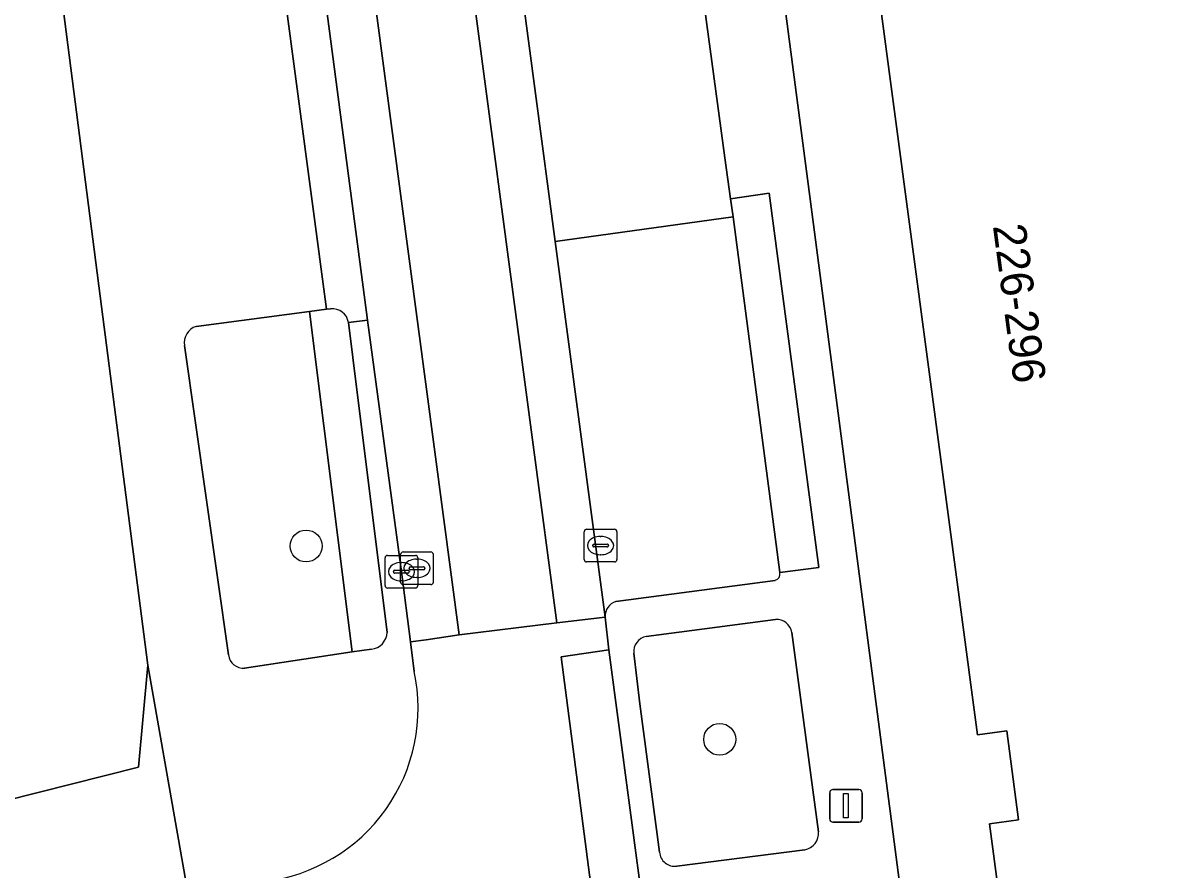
# Model space of a CAD drawing. Extents: x 160554 to 161248, y 385329 to 386506.
# Drawn here: x 161110.02 to 161145.43, y 385635.43 to 385661.35 of the extents above; entities that cross this region are included whole.
import ezdxf

# ---------------------------------------------------------------- set-up
doc = ezdxf.new("R2010")
doc.units = 0
for name, color, linetype in [('IMGEO_Boom', 7, 'Continuous'), ('IMGEO_Erf', 7, 'Continuous'), ('IMGEO_Groenvoorziening', 7, 'Continuous'), ('IMGEO_Kolk', 7, 'Continuous'), ('IMGEO_Lichtmast', 7, 'Continuous'), ('IMGEO_Pand', 7, 'Continuous'), ('IMGEO_Pand_nummerreeks', 7, 'Continuous'), ('IMGEO_Parkeervlak_open', 7, 'Continuous'), ('IMGEO_Rijbaan_lokaal_gesloten', 7, 'Continuous'), ('IMGEO_Rijbaan_lokaal_open', 7, 'Continuous'), ('IMGEO_Voetpad_open', 7, 'Continuous')]:
    doc.layers.add(name, color=color, linetype=linetype)

msp = doc.modelspace()

# ---------------------------------------------------------------- linework, layer by layer
at = {"layer": 'IMGEO_Boom'}
for centre in [(161118.683, 385645.342), (161131.344, 385639.422)]:
    msp.add_circle(centre, 0.489, dxfattribs=at)
at = {"layer": 'IMGEO_Erf'}
for points in [[(161140.668, 385628.852), (161139.603, 385636.839), (161140.494, 385636.958), (161140.131, 385639.68), (161139.24, 385639.561), (161136.17, 385662.572), (161137.061, 385662.691), (161136.695, 385665.433), (161135.804, 385665.314), (161134.749, 385673.362), (161135.622, 385673.479), (161135.259, 385676.201), (161134.368, 385676.082), (161131.304, 385699.044)], [(161129.332, 385692.539), (161130.664, 385682.353), (161131.957, 385672.448), (161132.88, 385665.385), (161134.132, 385655.805), (161135.488, 385645.432), (161136.775, 385635.582), (161137.683, 385628.64)]]:
    msp.add_lwpolyline(points, dxfattribs=at)
at = {"layer": 'IMGEO_Groenvoorziening'}
for points in [[(161119.432, 385652.602), (161119.307, 385652.597), (161118.784, 385652.528), (161120.096, 385642.098), (161120.683, 385642.187)], [(161118.784, 385652.528), (161115.318, 385652.069)], [(161116.802, 385641.598), (161120.096, 385642.098), (161118.784, 385652.528)], [(161120.111, 385651.119), (161119.978, 385652.185)], [(161114.959, 385651.481), (161116.304, 385642.008)], [(161121.163, 385642.697), (161120.111, 385651.119)], [(161133.052, 385643.094), (161129.095, 385642.573)], [(161134.367, 385636.592), (161134.144, 385638.252), (161133.55, 385642.696)], [(161128.711, 385642.059), (161128.896, 385640.514), (161129.501, 385635.963)], [(161130.027, 385635.539), (161133.947, 385636.04)]]:
    msp.add_lwpolyline(points, dxfattribs=at)
for centre, radius, start, end in [((161119.496, 385652.12), 0.486, 7.6943, 97.5651), ((161115.479, 385651.567), 0.527, 107.7482, 189.44), ((161133.075, 385642.612), 0.483, 10.033, 92.7036), ((161120.635, 385642.713), 0.528, 275.1711, 358.3003), ((161129.189, 385642.102), 0.48, 101.2813, 185.1932), ((161116.778, 385642.076), 0.478, 188.1482, 272.923), ((161133.852, 385636.548), 0.516, 280.5521, 4.9151), ((161129.967, 385636.003), 0.467, 184.8571, 277.3995)]:
    msp.add_arc(centre, radius, start, end, dxfattribs=at)
at = {"layer": 'IMGEO_Kolk'}
for p, q in [((161127.271, 385645.855), (161128.123, 385645.855)), ((161127.196, 385644.929), (161127.196, 385645.781)), ((161127.684, 385645.635), (161127.709, 385645.635)), ((161128.197, 385645.781), (161128.197, 385644.929)), ((161121.651, 385645.16), (161122.503, 385645.16)), ((161127.455, 385645.349), (161127.455, 385645.361)), ((161127.893, 385645.312), (161127.495, 385645.312)), ((161127.498, 385645.398), (161127.896, 385645.398)), ((161127.939, 385645.361), (161127.939, 385645.349)), ((161121.1, 385644.129), (161121.1, 385644.981)), ((161121.175, 385645.055), (161122.027, 385645.055)), ((161121.576, 385644.234), (161121.576, 385645.086)), ((161121.588, 385644.835), (161121.613, 385644.835)), ((161122.064, 385644.94), (161122.089, 385644.94)), ((161122.101, 385644.981), (161122.101, 385644.129)), ((161122.577, 385645.086), (161122.577, 385644.234)), ((161128.123, 385644.855), (161127.271, 385644.855)), ((161127.707, 385645.075), (161127.682, 385645.075)), ((161121.359, 385644.549), (161121.359, 385644.561)), ((161121.797, 385644.512), (161121.399, 385644.512)), ((161121.402, 385644.598), (161121.8, 385644.598)), ((161121.835, 385644.654), (161121.835, 385644.666)), ((161121.843, 385644.561), (161121.843, 385644.549)), ((161122.273, 385644.617), (161121.875, 385644.617)), ((161121.878, 385644.703), (161122.276, 385644.703)), ((161122.319, 385644.666), (161122.319, 385644.654)), ((161122.027, 385644.055), (161121.175, 385644.055)), ((161121.611, 385644.275), (161121.586, 385644.275)), ((161122.503, 385644.16), (161121.651, 385644.16)), ((161122.087, 385644.38), (161122.062, 385644.38))]:
    msp.add_line(p, q, dxfattribs=at)
for points in [[(161127.271, 385645.855), (161128.123, 385645.855)], [(161127.196, 385644.929), (161127.196, 385645.781)], [(161128.197, 385645.781), (161128.197, 385644.929)], [(161121.651, 385645.16), (161122.503, 385645.16)], [(161121.1, 385644.129), (161121.1, 385644.981)], [(161121.175, 385645.055), (161122.027, 385645.055)], [(161121.576, 385644.234), (161121.576, 385645.086)], [(161122.101, 385644.981), (161122.101, 385644.129)], [(161122.577, 385645.086), (161122.577, 385644.234)], [(161128.123, 385644.855), (161127.271, 385644.855)], [(161122.027, 385644.055), (161121.175, 385644.055)], [(161122.503, 385644.16), (161121.651, 385644.16)]]:
    msp.add_lwpolyline(points, dxfattribs=at)
for centre, radius, start, end in [((161127.273, 385645.779), 0.0765, 91.552, 178.448), ((161127.273, 385645.779), 0.0765, 91.552, 178.448), ((161128.121, 385645.779), 0.0765, 1.552, 88.448), ((161128.121, 385645.779), 0.0765, 1.552, 88.448), ((161121.653, 385645.084), 0.0765, 91.552, 178.448), ((161121.653, 385645.084), 0.0765, 91.552, 178.448), ((161122.501, 385645.084), 0.0765, 1.552, 88.448), ((161122.501, 385645.084), 0.0765, 1.552, 88.448), ((161127.495, 385645.358), 0.0403, 85.8775, 175.7526), ((161127.492, 385645.348), 0.0366, 178.938, 274.7102), ((161127.896, 385645.355), 0.043, 264.8664, 352.4533), ((161127.9, 385645.36), 0.0386, 1.7309, 96.639), ((161121.177, 385644.979), 0.0765, 91.552, 178.448), ((161121.177, 385644.979), 0.0765, 91.552, 178.448), ((161122.025, 385644.979), 0.0765, 1.552, 88.448), ((161122.025, 385644.979), 0.0765, 1.552, 88.448), ((161127.273, 385644.931), 0.0765, 181.552, 268.448), ((161127.273, 385644.931), 0.0765, 181.552, 268.448), ((161128.121, 385644.931), 0.0765, 271.552, 358.448), ((161128.121, 385644.931), 0.0765, 271.552, 358.448), ((161121.399, 385644.558), 0.0403, 85.8775, 175.7526), ((161121.396, 385644.548), 0.0366, 178.938, 274.7102), ((161121.8, 385644.555), 0.043, 264.8664, 352.4533), ((161121.804, 385644.56), 0.0386, 1.7309, 96.639), ((161121.875, 385644.663), 0.0403, 85.8775, 175.7526), ((161121.872, 385644.653), 0.0366, 178.938, 274.7102), ((161122.276, 385644.66), 0.043, 264.8664, 352.4533), ((161122.28, 385644.665), 0.0386, 1.7309, 96.639), ((161121.177, 385644.131), 0.0765, 181.552, 268.448), ((161121.177, 385644.131), 0.0765, 181.552, 268.448), ((161121.653, 385644.236), 0.0765, 181.552, 268.448), ((161121.653, 385644.236), 0.0765, 181.552, 268.448), ((161122.025, 385644.131), 0.0765, 271.552, 358.448), ((161122.025, 385644.131), 0.0765, 271.552, 358.448), ((161122.501, 385644.236), 0.0765, 271.552, 358.448), ((161122.501, 385644.236), 0.0765, 271.552, 358.448)]:
    msp.add_arc(centre, radius, start, end, dxfattribs=at)
for centre, major_axis, ratio, start_param, end_param in [((161127.683, 385645.355), (-0.387, 0.002), 0.722429, 4.712389, 7.853982), ((161127.708, 385645.355), (-0.39, 0.002), 0.717154, 1.570796, 4.712389), ((161121.587, 385644.555), (-0.387, 0.002), 0.722429, 4.712389, 7.853982), ((161121.612, 385644.555), (-0.39, 0.002), 0.717154, 1.570796, 4.712389), ((161122.063, 385644.66), (-0.387, 0.002), 0.722429, 4.712389, 7.853982), ((161122.088, 385644.66), (-0.39, 0.002), 0.717154, 1.570796, 4.712389)]:
    msp.add_ellipse(centre, major_axis=major_axis, ratio=ratio, start_param=start_param, end_param=end_param, dxfattribs=at)
at = {"layer": 'IMGEO_Lichtmast'}
for p, q in [((161134.71, 385636.989), (161134.71, 385637.789)), ((161134.71, 385637.789), (161134.71, 385636.989)), ((161134.81, 385637.889), (161135.6, 385637.889)), ((161135.6, 385637.889), (161134.81, 385637.889)), ((161135.7, 385637.789), (161135.7, 385636.989)), ((161135.7, 385636.989), (161135.7, 385637.789)), ((161135.6, 385636.889), (161134.81, 385636.889)), ((161134.81, 385636.889), (161135.6, 385636.889))]:
    msp.add_line(p, q, dxfattribs=at)
msp.add_lwpolyline([(161135.13, 385637.764), (161135.28, 385637.764), (161135.28, 385637.014), (161135.13, 385637.014), (161135.13, 385637.764)], dxfattribs=at)
for centre, start, end in [((161134.81, 385637.789), 90, 180), ((161134.81, 385637.789), 90, 180), ((161135.6, 385637.789), 0, 90), ((161135.6, 385637.789), 360, 90), ((161134.81, 385636.989), 180, 270), ((161134.81, 385636.989), 180, 270), ((161135.6, 385636.989), 270, 0), ((161135.6, 385636.989), 270, 0)]:
    msp.add_arc(centre, 0.1, start, end, dxfattribs=at)
at = {"layer": 'IMGEO_Pand'}
msp.add_lwpolyline([(161154.867, 385597.365), (161140.397, 385707.34), (161130.373, 385706.021), (161130.563, 385704.6), (161130.939, 385701.785), (161131.83, 385701.904), (161132.195, 385699.163), (161131.304, 385699.044), (161134.368, 385676.082), (161135.259, 385676.201), (161135.622, 385673.479), (161134.749, 385673.362), (161135.804, 385665.314), (161136.695, 385665.433), (161137.061, 385662.691), (161136.17, 385662.572), (161139.24, 385639.561), (161140.131, 385639.68), (161140.494, 385636.958), (161139.603, 385636.839), (161140.668, 385628.852)], dxfattribs=at)
at = {"layer": 'IMGEO_Parkeervlak_open'}
msp.add_lwpolyline([(161055.034, 385632.68), (161109.428, 385637.533), (161113.554, 385638.574), (161113.833, 385641.697), (161112.38, 385652.994), (161111.073, 385663.16), (161109.961, 385671.806), (161109.438, 385671.741), (161105.078, 385671.198), (161105.099, 385671.033), (161104.197, 385670.915), (161104.605, 385667.802), (161105.518, 385667.922), (161105.615, 385667.189), (161092.111, 385665.42), (161091.607, 385669.268), (161088.246, 385668.829), (161067.607, 385666.129), (161071.037, 385639.623), (161064.493, 385638.784)], dxfattribs=at)
msp.add_lwpolyline([(161130.603, 385663.89), (161130.536, 385664.497), (161125.101, 385663.743), (161126.304, 385654.668), (161131.754, 385655.42), (161131.677, 385655.975), (161131.504, 385657.228)], close=True, dxfattribs=at)
at = {"layer": 'IMGEO_Rijbaan_lokaal_gesloten'}
for points in [[(161126.304, 385654.668), (161125.101, 385663.743), (161123.982, 385672.122), (161122.934, 385680.072), (161121.351, 385691.998), (161120.302, 385699.906), (161119.808, 385703.6), (161118.687, 385712.039), (161118.403, 385714.049), (161116.941, 385713.856), (161126.361, 385642.988), (161127.841, 385643.167)], [(161113.955, 385713.475), (161112.481, 385713.283), (161112.752, 385711.087), (161115.687, 385688.859), (161115.905, 385687.322), (161117.782, 385673.171), (161117.792, 385673.096), (161119.144, 385662.893), (161119.19, 385662.67), (161120.563, 385652.257), (161121.601, 385644.555), (161121.879, 385642.406), (161122.356, 385642.474), (161123.372, 385642.618)], [(161128.878, 385635.181), (161127.952, 385642.161), (161126.494, 385641.952), (161128.638, 385625.45), (161130.141, 385625.646), (161130.009, 385626.653), (161130.001, 385626.75)]]:
    msp.add_lwpolyline(points, close=True, dxfattribs=at)
at = {"layer": 'IMGEO_Rijbaan_lokaal_open'}
msp.add_lwpolyline([(161116.941, 385713.856), (161113.955, 385713.475), (161123.372, 385642.618), (161126.361, 385642.988)], close=True, dxfattribs=at)
for points in [[(161126.494, 385641.952), (161127.952, 385642.161), (161127.841, 385643.167), (161126.361, 385642.988), (161123.372, 385642.618), (161122.356, 385642.474), (161121.879, 385642.406), (161121.99, 385641.504)], [(161124.694, 385624.899), (161124.809, 385623.89), (161126.296, 385624.071), (161128.787, 385624.365), (161130.286, 385624.54), (161130.141, 385625.646), (161128.638, 385625.45), (161126.494, 385641.952)]]:
    msp.add_lwpolyline(points, dxfattribs=at)
msp.add_arc((161116.766, 385640.374), 5.345, 276.9536, 12.2089, dxfattribs=at)
at = {"layer": 'IMGEO_Voetpad_open'}
for points in [[(161091.644, 385839.67), (161090.577, 385836.855), (161089.36, 385832.82), (161089.359, 385832.428), (161093.052, 385804.928), (161093.658, 385800.418), (161096.873, 385775.58), (161099.829, 385752.532), (161099.92, 385751.819), (161100.53, 385747.059), (161103.849, 385721.182), (161103.528, 385716.968), (161104.544, 385708.871), (161105.47, 385701.933), (161107.028, 385690.183), (161107.754, 385684.63), (161108.994, 385675.141), (161109.438, 385671.741), (161109.961, 385671.806), (161111.073, 385663.16), (161112.38, 385652.994), (161113.833, 385641.697), (161115.047, 385634.843), (161117.413, 385635.068)], [(161136.775, 385635.582), (161135.488, 385645.432), (161134.132, 385655.805), (161132.88, 385665.385), (161131.957, 385672.448), (161130.664, 385682.353), (161129.332, 385692.539), (161127.611, 385704.206), (161125.602, 385717.829), (161125.06, 385722.618), (161123.329, 385722.367)], [(161124.281, 385711.637), (161125.21, 385704.708), (161126.379, 385704.866), (161126.895, 385700.846), (161125.729, 385700.681), (161126.802, 385692.745), (161127.981, 385692.914), (161129.551, 385681.019), (161128.374, 385680.818), (161129.416, 385672.858), (161130.6, 385673.008), (161131.8, 385664.039), (161130.603, 385663.89), (161131.504, 385657.228), (161131.677, 385655.975), (161132.861, 385656.143), (161134.374, 385644.689), (161133.183, 385644.532)], [(161115.318, 385652.069), (161118.784, 385652.528), (161119.307, 385652.597), (161117.989, 385662.492), (161119.19, 385662.67), (161119.144, 385662.893), (161117.792, 385673.096), (161117.782, 385673.171)], [(161119.19, 385662.67), (161117.989, 385662.492), (161119.307, 385652.597), (161119.432, 385652.602)], [(161119.978, 385652.185), (161120.563, 385652.257), (161119.19, 385662.67)], [(161131.754, 385655.42), (161126.304, 385654.668), (161127.841, 385643.167)], [(161133.183, 385644.532), (161131.754, 385655.42)], [(161121.99, 385641.504), (161121.879, 385642.406), (161121.601, 385644.555), (161120.563, 385652.257), (161119.978, 385652.185), (161120.111, 385651.119), (161121.163, 385642.697)], [(161116.304, 385642.008), (161114.959, 385651.481)], [(161128.165, 385643.639), (161133.041, 385644.291)], [(161133.041, 385644.291), (161128.165, 385643.639)], [(161127.841, 385643.167), (161127.952, 385642.161), (161128.878, 385635.181)], [(161129.095, 385642.573), (161133.052, 385643.094)], [(161133.55, 385642.696), (161134.144, 385638.252), (161134.367, 385636.592)], [(161120.683, 385642.187), (161120.096, 385642.098), (161116.802, 385641.598)], [(161129.501, 385635.963), (161128.896, 385640.514), (161128.711, 385642.059)], [(161133.947, 385636.04), (161130.027, 385635.539)], [(161149.261, 385563.915), (161165.572, 385564.786), (161165.547, 385565.345), (161159.899, 385565.053), (161159.872, 385565.625), (161146.09, 385564.85), (161143.323, 385585.836), (161142.167, 385594.329), (161141.874, 385596.574), (161141.839, 385596.841), (161141.491, 385599.5), (161140.313, 385608.513), (161138.853, 385619.688), (161137.683, 385628.64), (161136.775, 385635.582)]]:
    msp.add_lwpolyline(points, dxfattribs=at)
for points in [[(161131.677, 385655.975), (161131.754, 385655.42), (161133.183, 385644.532), (161134.374, 385644.689), (161132.861, 385656.143)], [(161113.833, 385641.697), (161113.554, 385638.574), (161109.428, 385637.533), (161055.034, 385632.68), (161055.294, 385629.619), (161056.224, 385629.703), (161075.852, 385631.439), (161095.811, 385633.223), (161102.409, 385633.794), (161111.237, 385634.506), (161115.047, 385634.843)]]:
    msp.add_lwpolyline(points, close=True, dxfattribs=at)
for centre, radius, start, end in [((161119.496, 385652.12), 0.486, 7.6943, 97.5651), ((161115.479, 385651.567), 0.527, 107.7482, 189.44), ((161132.987, 385644.485), 0.201, 285.5259, 13.46), ((161132.987, 385644.485), 0.201, 285.5259, 13.46), ((161128.294, 385643.203), 0.454, 106.4864, 184.579), ((161128.294, 385643.203), 0.454, 106.4864, 184.579), ((161133.075, 385642.612), 0.483, 10.033, 92.7036), ((161120.635, 385642.713), 0.528, 275.1711, 358.3003), ((161129.189, 385642.102), 0.48, 101.2813, 185.1932), ((161116.778, 385642.076), 0.478, 188.1482, 272.923), ((161116.766, 385640.374), 5.345, 276.9536, 12.2089), ((161133.852, 385636.548), 0.516, 280.5521, 4.9151), ((161129.967, 385636.003), 0.467, 184.8571, 277.3995)]:
    msp.add_arc(centre, radius, start, end, dxfattribs=at)

# ---------------------------------------------------------------- texts
at = {"layer": 'IMGEO_Pand_nummerreeks'}
msp.add_text('226-296', height=1, rotation=277.5972, dxfattribs=at).set_placement((161139.704, 385655.147))

doc.saveas('drawing.dxf')
